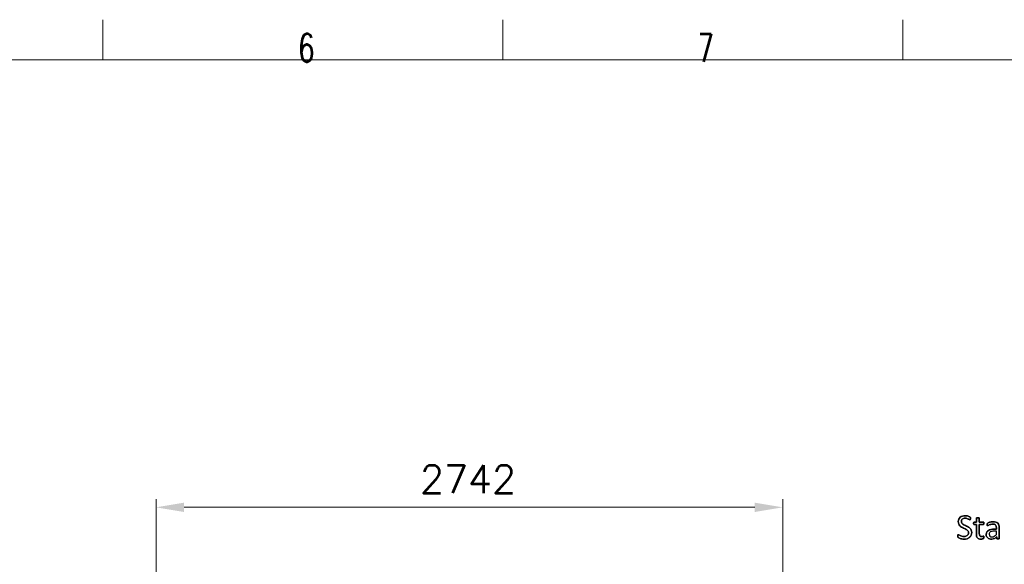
# Model space of a CAD drawing. Header units: inches. Extents: x 0 to 20790, y -12 to 14700.
# Tile 301 of 359: x 8281 to 12589, y 12319 to 14700. Entities that reach past the tile are written whole.
import ezdxf

# ---------------------------------------------------------------- set-up
doc = ezdxf.new("R2010")
doc.units = ezdxf.units.IN
for name, color, linetype, true_color in [('1', 7, 'Continuous', 0xffffff), ('210', 7, 'Continuous', 0xffffff), ('254', 7, 'Continuous', 0xffffff)]:
    doc.layers.add(name, color=color, linetype=linetype, true_color=true_color)
doc.styles.add('latin_extended', font='simplex.shx')
doc.dimstyles.get("Standard").update_dxf_attribs({"dimtxt": 0.18, "dimasz": 0.18, "dimexe": 0.18, "dimexo": 0.0625, "dimgap": 0.09, "dimtad": 0, "dimtih": 1, "dimtoh": 1, "dimdec": 4, "dimzin": 0, "dimdsep": 46, "dimtxsty": 'Standard', "dimcen": 0.09, "dimadec": 0, "dimazin": 0, "dimtfac": 1, "dimtdec": 4, "dimtofl": 0, "dimtmove": 0, "dimatfit": 3, "dimfxl": 1, "dimtolj": 1, "dimtzin": 0, "dimarcsym": 0})

# ---------------------------------------------------------------- blocks, each defined once
blk = doc.blocks.new('_U1')
at = {"layer": '254', "color": 3, "linetype": 'Continuous', "lineweight": 13, "transparency": 16777216}
for p, q in [((8877.7, 11804.3), (8877.7, 12603)), ((11619.5, 9174.5), (11619.5, 12603)), ((9000.2, 12568), (11497, 12568))]:
    blk.add_line(p, q, dxfattribs=at)
at = {"layer": '254', "color": 3, "transparency": 16777216}
for points in [[(9000.2, 12588.4), (9000.2, 12547.5), (8877.7, 12568)], [(11497, 12547.5), (11497, 12588.4), (11619.5, 12568)]]:
    blk.add_solid(points, dxfattribs=at)
at = {"layer": 'Defpoints', "color": 0, "transparency": 16777216}
for p in [(11619.5, 12568), (8877.7, 11769.3), (11619.5, 9139.5)]:
    blk.add_point(p, dxfattribs=at)
at = {"layer": '254', "color": 2, "lineweight": 13, "transparency": 16777216, "insert": (10032.7, 12751.7), "char_height": 122.5, "attachment_point": 1, "style": 'latin_extended'}
blk.add_mtext('\\A1;2742', dxfattribs=at)

msp = doc.modelspace()

# ---------------------------------------------------------------- linework, layer by layer
at = {"layer": '1', "color": 2, "linetype": 'Continuous', "lineweight": 25}
for points, knots in [([(12443.633, 12445.889), (12445.347, 12449.519), (12446.213, 12453.674), (12446.213, 12462.301), (12445.549, 12465.705), (12442.963, 12471.509), (12441.221, 12474.014), (12436.951, 12478.284), (12434.528, 12480.131), (12429.104, 12483.247), (12426.334, 12484.689), (12423.506, 12485.988), (12420.708, 12487.315), (12417.938, 12488.613), (12415.197, 12489.883), (12412.485, 12491.181), (12410.062, 12492.566), (12405.824, 12495.658), (12404.089, 12497.413), (12401.563, 12501.432), (12400.887, 12503.818), (12400.887, 12508.492), (12401.233, 12510.281), (12402.57, 12513.653), (12403.57, 12515.128), (12404.897, 12516.34), (12406.224, 12517.58), (12407.926, 12518.561), (12412.023, 12520.062), (12414.447, 12520.437), (12420.188, 12520.437), (12422.872, 12520.062), (12427.63, 12518.553), (12429.681, 12517.754), (12433.178, 12515.976), (12434.643, 12515.157), (12437.067, 12513.714), (12437.961, 12513.339), (12438.884, 12513.339), (12439.202, 12513.455), (12439.49, 12513.685), (12439.75, 12513.916), (12439.981, 12514.291), (12440.125, 12514.782), (12440.298, 12515.272), (12440.413, 12515.849), (12440.471, 12516.571), (12440.558, 12517.292), (12440.587, 12518.129), (12440.587, 12520.004), (12440.558, 12520.812), (12440.529, 12521.418), (12440.471, 12522.052), (12440.385, 12522.572), (12440.298, 12523.005), (12440.183, 12523.437), (12440.067, 12523.812), (12439.894, 12524.072), (12439.75, 12524.361), (12439.433, 12524.736), (12438.452, 12525.717), (12437.442, 12526.351), (12434.361, 12527.979), (12432.595, 12528.659), (12430.633, 12529.323), (12428.642, 12529.958), (12426.565, 12530.477), (12422.092, 12531.223), (12419.871, 12531.429), (12413.351, 12531.429), (12409.34, 12530.852), (12401.896, 12528.544), (12398.694, 12526.871), (12393.342, 12522.439), (12391.221, 12519.715), (12388.168, 12513.206), (12387.442, 12509.502), (12387.442, 12501.308), (12388.077, 12497.817), (12389.404, 12494.932), (12390.702, 12492.018), (12392.404, 12489.508), (12396.617, 12485.18), (12399.011, 12483.333), (12404.307, 12480.11), (12407.09, 12478.688), (12412.722, 12476.076), (12415.486, 12474.793), (12418.169, 12473.524), (12420.852, 12472.283), (12423.247, 12470.898), (12425.353, 12469.369), (12427.459, 12467.869), (12429.161, 12466.109), (12431.722, 12462.094), (12432.364, 12459.704), (12432.364, 12454.251), (12431.902, 12451.943), (12430.045, 12447.822), (12428.729, 12446.086), (12425.293, 12443.291), (12423.247, 12442.191), (12418.492, 12440.644), (12415.861, 12440.258), (12409.167, 12440.258), (12405.82, 12440.719), (12400.05, 12442.508), (12397.569, 12443.46), (12395.52, 12444.499), (12393.472, 12445.509), (12391.77, 12446.461), (12390.471, 12447.355), (12389.173, 12448.221), (12388.163, 12448.654), (12387.009, 12448.654), (12386.663, 12448.567), (12386.345, 12448.394), (12386.057, 12448.192), (12385.797, 12447.875), (12385.393, 12446.951), (12385.22, 12446.346), (12385.134, 12445.624), (12385.018, 12444.874), (12384.961, 12443.922), (12384.961, 12441.21), (12385.105, 12439.94), (12385.682, 12438.036), (12386.115, 12437.257), (12387.297, 12436.016), (12388.336, 12435.295), (12389.865, 12434.43), (12391.366, 12433.535), (12393.241, 12432.699), (12397.719, 12431.07), (12400.252, 12430.362), (12405.94, 12429.259), (12409.023, 12428.948), (12417.13, 12428.948), (12421.573, 12429.583), (12429.817, 12432.177), (12433.431, 12434.084), (12439.531, 12439.147), (12441.914, 12442.249), (12443.633, 12445.889)], [0, 0, 0, 0, 0.02773361, 0.02773361, 0.05118733, 0.05118733, 0.07444747, 0.07444747, 0.0977076, 0.0977076, 0.12096774, 0.12096774, 0.12096774, 0.14270425, 0.14270425, 0.14270425, 0.16266948, 0.16266948, 0.18233026, 0.18233026, 0.20179011, 0.20179011, 0.21516877, 0.21516877, 0.22874697, 0.22874697, 0.22874697, 0.24309092, 0.24309092, 0.25743488, 0.25743488, 0.27282474, 0.27282474, 0.28838524, 0.28838524, 0.30374334, 0.30374334, 0.31910145, 0.31910145, 0.32960963, 0.32960963, 0.32960963, 0.33282357, 0.33282357, 0.33282357, 0.3374015, 0.3374015, 0.3374015, 0.34362868, 0.34362868, 0.35005046, 0.35005046, 0.35005046, 0.35407584, 0.35407584, 0.35407584, 0.3569515, 0.3569515, 0.3569515, 0.36071868, 0.36071868, 0.36448586, 0.36448586, 0.36830872, 0.36830872, 0.36830872, 0.38396339, 0.38396339, 0.39942282, 0.39942282, 0.42993485, 0.42993485, 0.46044689, 0.46044689, 0.49079838, 0.49079838, 0.52104741, 0.52104741, 0.5504562, 0.5504562, 0.5504562, 0.57326017, 0.57326017, 0.59606413, 0.59606413, 0.61875873, 0.61875873, 0.64173541, 0.64173541, 0.64173541, 0.662354, 0.662354, 0.662354, 0.68058648, 0.68058648, 0.69912673, 0.69912673, 0.71634267, 0.71634267, 0.73376038, 0.73376038, 0.75150029, 0.75150029, 0.76898453, 0.76898453, 0.79206373, 0.79206373, 0.81514293, 0.81514293, 0.81514293, 0.82953228, 0.82953228, 0.82953228, 0.83780013, 0.83780013, 0.84276083, 0.84276083, 0.84276083, 0.84586803, 0.84586803, 0.84897524, 0.84897524, 0.84897524, 0.85600796, 0.85600796, 0.8659259, 0.8659259, 0.87584384, 0.87584384, 0.8862453, 0.8862453, 0.8862453, 0.90158752, 0.90158752, 0.91717012, 0.91717012, 0.93293616, 0.93293616, 0.95536199, 0.95536199, 0.97774337, 0.97774337, 1, 1, 1, 1]), ([(12499.358, 12433.882), (12499.559, 12434.747), (12499.675, 12435.93), (12499.675, 12438.354), (12499.617, 12439.104), (12499.531, 12439.739), (12499.415, 12440.344), (12499.3, 12440.835), (12499.184, 12441.181), (12499.04, 12441.556), (12498.867, 12441.787), (12498.636, 12441.931), (12498.405, 12442.047), (12498.146, 12442.104), (12497.482, 12442.104), (12497.021, 12441.989), (12496.53, 12441.758), (12496.011, 12441.527), (12495.376, 12441.297), (12494.684, 12441.037), (12493.962, 12440.777), (12493.126, 12440.546), (12491.279, 12440.085), (12490.24, 12439.969), (12485.422, 12439.969), (12482.883, 12441.181), (12480.043, 12446.05), (12479.363, 12449.664), (12479.363, 12467.292), (12479.363, 12480.16), (12479.363, 12493.028), (12485.288, 12493.028), (12491.212, 12493.028), (12497.915, 12493.028), (12498.521, 12493.46), (12499.444, 12495.076), (12499.675, 12496.432), (12499.675, 12499.26), (12499.617, 12500.067), (12499.531, 12500.731), (12499.415, 12501.395), (12499.242, 12501.943), (12499.011, 12502.376), (12498.78, 12502.837), (12498.521, 12503.126), (12498.203, 12503.299), (12497.915, 12503.501), (12497.54, 12503.587), (12491.212, 12503.587), (12485.288, 12503.587), (12479.363, 12503.587), (12479.363, 12509.069), (12479.363, 12514.551), (12479.363, 12520.408), (12479.248, 12520.725), (12478.844, 12521.36), (12478.527, 12521.62), (12477.603, 12522.081), (12476.94, 12522.254), (12476.132, 12522.341), (12475.324, 12522.456), (12474.257, 12522.514), (12471.746, 12522.514), (12470.708, 12522.456), (12469.9, 12522.341), (12469.092, 12522.254), (12468.428, 12522.081), (12467.448, 12521.62), (12467.13, 12521.36), (12466.928, 12521.043), (12466.755, 12520.725), (12466.669, 12520.408), (12466.669, 12514.551), (12466.669, 12509.069), (12466.669, 12503.587), (12463.466, 12503.587), (12460.263, 12503.587), (12456.628, 12503.587), (12456.282, 12503.501), (12455.936, 12503.299), (12455.589, 12503.126), (12455.33, 12502.837), (12455.128, 12502.376), (12454.926, 12501.943), (12454.753, 12501.395), (12454.637, 12500.731), (12454.493, 12500.067), (12454.435, 12499.26), (12454.435, 12496.432), (12454.666, 12495.076), (12455.589, 12493.46), (12456.195, 12493.028), (12460.206, 12493.028), (12463.437, 12493.028), (12466.669, 12493.028), (12466.669, 12479.544), (12466.669, 12466.061), (12466.669, 12448.567), (12467.044, 12445.105), (12467.794, 12442.162), (12468.515, 12439.19), (12469.727, 12436.767), (12473.002, 12432.917), (12475.093, 12431.487), (12480.229, 12429.583), (12483.316, 12429.121), (12488.077, 12429.121), (12489.259, 12429.179), (12490.442, 12429.352), (12491.625, 12429.496), (12492.75, 12429.698), (12494.828, 12430.16), (12495.78, 12430.448), (12496.588, 12430.794), (12497.424, 12431.17), (12498.03, 12431.545), (12498.434, 12431.949), (12498.867, 12432.352), (12499.156, 12433.016), (12499.358, 12433.882)], [0, 0, 0, 0, 0.01693362, 0.01693362, 0.02735431, 0.02735431, 0.02735431, 0.03425512, 0.03425512, 0.03425512, 0.03865322, 0.03865322, 0.03865322, 0.0421312, 0.0421312, 0.04865241, 0.04865241, 0.04865241, 0.05783708, 0.05783708, 0.05783708, 0.06981207, 0.06981207, 0.08178706, 0.08178706, 0.11858825, 0.11858825, 0.15571681, 0.15571681, 0.25607643, 0.25607643, 0.25607643, 0.3153147, 0.3153147, 0.32310415, 0.32310415, 0.3308936, 0.3308936, 0.33503175, 0.33503175, 0.33503175, 0.34063675, 0.34063675, 0.34063675, 0.34467156, 0.34467156, 0.34467156, 0.34830663, 0.34830663, 0.40162093, 0.40162093, 0.40162093, 0.45429804, 0.45429804, 0.45790226, 0.45790226, 0.46150648, 0.46150648, 0.46511071, 0.46511071, 0.46511071, 0.4751388, 0.4751388, 0.48493897, 0.48493897, 0.48493897, 0.49140056, 0.49140056, 0.49786216, 0.49786216, 0.49786216, 0.50123171, 0.50123171, 0.55047899, 0.55047899, 0.55047899, 0.58100028, 0.58100028, 0.58512478, 0.58512478, 0.58512478, 0.58910961, 0.58910961, 0.58910961, 0.59458054, 0.59458054, 0.59458054, 0.60241715, 0.60241715, 0.61716839, 0.61716839, 0.63191964, 0.63191964, 0.69311, 0.69311, 0.69311, 0.82943998, 0.82943998, 0.86998891, 0.86998891, 0.86998891, 0.89789392, 0.89789392, 0.92555807, 0.92555807, 0.95322222, 0.95322222, 0.96236924, 0.96236924, 0.96236924, 0.97382229, 0.97382229, 0.98527535, 0.98527535, 0.98527535, 0.99266592, 0.99266592, 0.99266592, 1, 1, 1, 1]), ([(12566.057, 12430.888), (12566.467, 12431.198), (12566.669, 12431.66), (12566.669, 12447.836), (12566.669, 12463.407), (12566.669, 12483.276), (12566.178, 12487.026), (12564.216, 12493.489), (12562.658, 12496.201), (12560.523, 12498.394), (12558.359, 12500.558), (12555.532, 12502.231), (12548.55, 12504.482), (12544.337, 12505.03), (12536.692, 12505.03), (12534.037, 12504.799), (12528.816, 12503.813), (12526.392, 12503.212), (12522.006, 12501.712), (12520.044, 12500.904), (12516.662, 12499.127), (12515.457, 12498.336), (12514.764, 12497.644), (12514.072, 12496.98), (12513.639, 12496.288), (12513.293, 12494.788), (12513.206, 12493.778), (12513.206, 12491.729), (12513.235, 12491.037), (12513.461, 12489.738), (12513.61, 12489.219), (12514.072, 12488.411), (12514.36, 12488.094), (12514.649, 12487.892), (12514.966, 12487.69), (12515.313, 12487.575), (12516.351, 12487.575), (12517.274, 12487.95), (12519.813, 12489.45), (12521.371, 12490.258), (12525.122, 12492.047), (12527.286, 12492.883), (12532.283, 12494.336), (12535.076, 12494.73), (12541.135, 12494.73), (12543.587, 12494.384), (12547.594, 12492.99), (12549.213, 12491.989), (12551.725, 12489.249), (12552.647, 12487.546), (12553.195, 12485.497), (12553.772, 12483.449), (12554.06, 12481.083), (12554.06, 12476.63), (12554.06, 12474.832), (12554.06, 12473.033), (12550.877, 12473.033), (12547.694, 12473.033), (12539.115, 12473.033), (12534.268, 12472.572), (12525.67, 12470.668), (12522.006, 12469.254), (12516.063, 12465.445), (12513.783, 12463.051), (12510.597, 12457.316), (12509.802, 12453.934), (12509.802, 12446.692), (12510.379, 12443.72), (12512.698, 12438.503), (12514.303, 12436.276), (12518.457, 12432.699), (12520.967, 12431.314), (12523.939, 12430.391), (12526.882, 12429.438), (12530.171, 12428.948), (12537.961, 12428.948), (12541.914, 12429.842), (12549.323, 12433.461), (12552.704, 12435.959), (12555.734, 12439.19), (12555.734, 12436.882), (12555.734, 12434.574), (12555.734, 12431.66), (12555.907, 12431.198), (12556.282, 12430.881), (12556.628, 12430.564), (12557.205, 12430.333), (12558.793, 12430.049), (12559.86, 12429.958), (12562.6, 12429.958), (12563.639, 12430.044), (12565.082, 12430.333), (12565.63, 12430.564), (12566.057, 12430.888)], [0, 0, 0, 0, 0.00629073, 0.00629073, 0.16795255, 0.16795255, 0.21258679, 0.21258679, 0.25722103, 0.25722103, 0.25722103, 0.29411222, 0.29411222, 0.33100342, 0.33100342, 0.35062185, 0.35062185, 0.3704508, 0.3704508, 0.39027976, 0.39027976, 0.40984582, 0.40984582, 0.40984582, 0.41856114, 0.41856114, 0.42727645, 0.42727645, 0.43262449, 0.43262449, 0.43774698, 0.43774698, 0.44286947, 0.44286947, 0.44286947, 0.44685649, 0.44685649, 0.45243832, 0.45243832, 0.45802014, 0.45802014, 0.46360197, 0.46360197, 0.4692612, 0.4692612, 0.47460603, 0.47460603, 0.48002002, 0.48002002, 0.48531653, 0.48531653, 0.48531653, 0.50537816, 0.50537816, 0.51897064, 0.51897064, 0.51897064, 0.54570971, 0.54570971, 0.59102879, 0.59102879, 0.63634787, 0.63634787, 0.68166695, 0.68166695, 0.72733625, 0.72733625, 0.76657802, 0.76657802, 0.80618422, 0.80618422, 0.84579042, 0.84579042, 0.84579042, 0.87739301, 0.87739301, 0.91351025, 0.91351025, 0.94929121, 0.94929121, 0.94929121, 0.97099193, 0.97099193, 0.97668836, 0.97668836, 0.97668836, 0.98260907, 0.98260907, 0.98832497, 0.98832497, 0.99416248, 0.99416248, 1, 1, 1, 1]), ([(12543.212, 12463.887), (12546.828, 12463.887), (12550.444, 12463.887), (12554.06, 12463.887), (12554.06, 12458.992), (12554.06, 12454.097), (12554.06, 12449.202), (12550.916, 12445.711), (12547.944, 12443.114), (12542.244, 12439.717), (12539.144, 12438.873), (12531.7, 12438.873), (12528.527, 12439.94), (12523.968, 12444.211), (12522.814, 12447.067), (12522.814, 12452.751), (12523.218, 12454.626), (12523.997, 12456.242), (12524.805, 12457.829), (12526.045, 12459.213), (12529.43, 12461.508), (12531.556, 12462.416), (12534.124, 12462.993), (12536.692, 12463.599), (12539.721, 12463.887), (12543.212, 12463.887)], [0, 0, 0, 0, 0.09698123, 0.09698123, 0.09698123, 0.22826699, 0.22826699, 0.22826699, 0.33488197, 0.33488197, 0.44102633, 0.44102633, 0.57301453, 0.57301453, 0.70500273, 0.70500273, 0.78270547, 0.78270547, 0.78270547, 0.84329777, 0.84329777, 0.90318838, 0.90318838, 0.90318838, 1, 1, 1, 1])]:
    msp.add_open_spline(points, degree=3, knots=knots, dxfattribs=at)
at = {"layer": '210', "color": 7, "linetype": 'Continuous', "lineweight": 18}
for p, q in [((8645, 14525), (8645, 14700)), ((10395, 14525), (10395, 14700)), ((12145, 14525), (12145, 14700)), ((175, 14525), (20615, 14525))]:
    msp.add_line(p, q, dxfattribs=at)
at = {"layer": '254', "color": 2, "linetype": 'Continuous', "lineweight": 25}
for points, knots in [([(12430.633, 12529.323), (12428.642, 12529.958), (12426.565, 12530.477), (12422.092, 12531.223), (12419.871, 12531.429), (12413.351, 12531.429), (12409.34, 12530.852), (12401.896, 12528.544), (12398.694, 12526.871), (12393.342, 12522.439), (12391.221, 12519.715), (12388.168, 12513.206), (12387.442, 12509.502), (12387.442, 12501.308), (12388.077, 12497.817), (12389.404, 12494.932)], [0, 0, 0, 0, 0.08594504, 0.08594504, 0.17081819, 0.17081819, 0.33833098, 0.33833098, 0.50584378, 0.50584378, 0.67247521, 0.67247521, 0.83854412, 0.83854412, 1, 1, 1, 1]), ([(12389.404, 12494.932), (12390.702, 12492.018), (12392.404, 12489.508), (12396.617, 12485.18), (12399.011, 12483.333), (12404.307, 12480.11), (12407.09, 12478.688), (12412.722, 12476.076), (12415.486, 12474.793), (12418.169, 12473.524)], [0, 0, 0, 0, 0.24982651, 0.24982651, 0.49965302, 0.49965302, 0.74828137, 0.74828137, 1, 1, 1, 1]), ([(12415.197, 12489.883), (12412.485, 12491.181), (12410.062, 12492.566), (12405.824, 12495.658), (12404.089, 12497.413), (12401.563, 12501.432), (12400.887, 12503.818), (12400.887, 12508.492), (12401.233, 12510.281), (12402.57, 12513.653), (12403.57, 12515.128), (12404.897, 12516.34)], [0, 0, 0, 0, 0.23203863, 0.23203863, 0.46053874, 0.46053874, 0.68670381, 0.68670381, 0.84219229, 0.84219229, 1, 1, 1, 1]), ([(12404.897, 12516.34), (12406.224, 12517.58), (12407.926, 12518.561), (12412.023, 12520.062), (12414.447, 12520.437), (12420.188, 12520.437), (12422.872, 12520.062), (12427.63, 12518.553), (12429.681, 12517.754), (12433.178, 12515.976), (12434.643, 12515.157), (12437.067, 12513.714), (12437.961, 12513.339), (12438.884, 12513.339), (12439.202, 12513.455), (12439.49, 12513.685)], [0, 0, 0, 0, 0.1422127, 0.1422127, 0.28442541, 0.28442541, 0.43700779, 0.43700779, 0.59128188, 0.59128188, 0.74354941, 0.74354941, 0.89581695, 0.89581695, 1, 1, 1, 1]), ([(12439.894, 12524.072), (12439.75, 12524.361), (12439.433, 12524.736), (12438.452, 12525.717), (12437.442, 12526.351), (12434.361, 12527.979), (12432.595, 12528.659), (12430.633, 12529.323)], [0, 0, 0, 0, 0.33169907, 0.33169907, 0.66339814, 0.66339814, 1, 1, 1, 1]), ([(12440.471, 12516.571), (12440.558, 12517.292), (12440.587, 12518.129), (12440.587, 12520.004), (12440.558, 12520.812), (12440.529, 12521.418)], [0, 0, 0, 0, 0.49230769, 0.49230769, 1, 1, 1, 1]), ([(12454.637, 12500.731), (12454.493, 12500.067), (12454.435, 12499.26), (12454.435, 12496.432), (12454.666, 12495.076), (12455.589, 12493.46), (12456.195, 12493.028), (12460.206, 12493.028), (12463.437, 12493.028), (12466.669, 12493.028)], [0, 0, 0, 0, 0.07953561, 0.07953561, 0.2292497, 0.2292497, 0.37896378, 0.37896378, 1, 1, 1, 1]), ([(12466.669, 12503.587), (12463.466, 12503.587), (12460.263, 12503.587), (12456.628, 12503.587), (12456.282, 12503.501), (12455.936, 12503.299)], [0, 0, 0, 0, 0.88095238, 0.88095238, 1, 1, 1, 1]), ([(12466.928, 12521.043), (12466.755, 12520.725), (12466.669, 12520.408), (12466.669, 12514.551), (12466.669, 12509.069), (12466.669, 12503.587)], [0, 0, 0, 0, 0.06403941, 0.06403941, 1, 1, 1, 1]), ([(12466.669, 12493.028), (12466.669, 12479.544), (12466.669, 12466.061), (12466.669, 12448.567), (12467.044, 12445.105), (12467.794, 12442.162)], [0, 0, 0, 0, 0.77075316, 0.77075316, 1, 1, 1, 1]), ([(12469.9, 12522.341), (12469.092, 12522.254), (12468.428, 12522.081), (12467.448, 12521.62), (12467.13, 12521.36), (12466.928, 12521.043)], [0, 0, 0, 0, 0.5, 0.5, 1, 1, 1, 1]), ([(12476.132, 12522.341), (12475.324, 12522.456), (12474.257, 12522.514), (12471.746, 12522.514), (12470.708, 12522.456), (12469.9, 12522.341)], [0, 0, 0, 0, 0.50574713, 0.50574713, 1, 1, 1, 1]), ([(12479.363, 12503.587), (12479.363, 12509.069), (12479.363, 12514.551), (12479.363, 12520.408), (12479.248, 12520.725), (12478.844, 12521.36), (12478.527, 12521.62), (12477.603, 12522.081), (12476.94, 12522.254), (12476.132, 12522.341)], [0, 0, 0, 0, 0.82969432, 0.82969432, 0.88646288, 0.88646288, 0.94323144, 0.94323144, 1, 1, 1, 1]), ([(12498.203, 12503.299), (12497.915, 12503.501), (12497.54, 12503.587), (12491.212, 12503.587), (12485.288, 12503.587), (12479.363, 12503.587)], [0, 0, 0, 0, 0.06382979, 0.06382979, 1, 1, 1, 1]), ([(12479.363, 12493.028), (12485.288, 12493.028), (12491.212, 12493.028), (12497.915, 12493.028), (12498.521, 12493.46), (12499.444, 12495.076), (12499.675, 12496.432), (12499.675, 12499.26), (12499.617, 12500.067), (12499.531, 12500.731)], [0, 0, 0, 0, 0.75027595, 0.75027595, 0.84893236, 0.84893236, 0.94758878, 0.94758878, 1, 1, 1, 1]), ([(12494.684, 12441.037), (12493.962, 12440.777), (12493.126, 12440.546), (12491.279, 12440.085), (12490.24, 12439.969), (12485.422, 12439.969), (12482.883, 12441.181), (12480.043, 12446.05), (12479.363, 12449.664), (12479.363, 12467.292), (12479.363, 12480.16), (12479.363, 12493.028)], [0, 0, 0, 0, 0.06040673, 0.06040673, 0.12081345, 0.12081345, 0.30645364, 0.30645364, 0.49374521, 0.49374521, 1, 1, 1, 1]), ([(12514.764, 12497.644), (12514.072, 12496.98), (12513.639, 12496.288), (12513.293, 12494.788), (12513.206, 12493.778), (12513.206, 12491.729), (12513.235, 12491.037), (12513.461, 12489.738), (12513.61, 12489.219), (12514.072, 12488.411), (12514.36, 12488.094), (12514.649, 12487.892)], [0, 0, 0, 0, 0.2639114, 0.2639114, 0.5278228, 0.5278228, 0.68976843, 0.68976843, 0.84488422, 0.84488422, 1, 1, 1, 1]), ([(12514.649, 12487.892), (12514.966, 12487.69), (12515.313, 12487.575), (12516.351, 12487.575), (12517.274, 12487.95), (12519.813, 12489.45), (12521.371, 12490.258), (12525.122, 12492.047), (12527.286, 12492.883), (12532.283, 12494.336), (12535.076, 12494.73), (12541.135, 12494.73), (12543.587, 12494.384), (12547.594, 12492.99), (12549.213, 12491.989), (12551.725, 12489.249), (12552.647, 12487.546), (12553.195, 12485.497)], [0, 0, 0, 0, 0.09392922, 0.09392922, 0.22543014, 0.22543014, 0.35693105, 0.35693105, 0.48843197, 0.48843197, 0.62175643, 0.62175643, 0.74767398, 0.74767398, 0.87522072, 0.87522072, 1, 1, 1, 1]), ([(12560.523, 12498.394), (12558.359, 12500.558), (12555.532, 12502.231), (12548.55, 12504.482), (12544.337, 12505.03), (12536.692, 12505.03), (12534.037, 12504.799), (12528.816, 12503.813), (12526.392, 12503.212), (12522.006, 12501.712), (12520.044, 12500.904), (12516.662, 12499.127), (12515.457, 12498.336), (12514.764, 12497.644)], [0, 0, 0, 0, 0.24171167, 0.24171167, 0.48342334, 0.48342334, 0.61196364, 0.61196364, 0.74188324, 0.74188324, 0.87180283, 0.87180283, 1, 1, 1, 1]), ([(12566.063, 12430.881), (12566.467, 12431.198), (12566.669, 12431.66), (12566.669, 12447.836), (12566.669, 12463.407), (12566.669, 12483.276), (12566.178, 12487.026), (12564.216, 12493.489), (12562.658, 12496.201), (12560.523, 12498.394)], [0, 0, 0, 0, 0.02445652, 0.02445652, 0.65295031, 0.65295031, 0.82647516, 0.82647516, 1, 1, 1, 1]), ([(12425.353, 12469.369), (12427.459, 12467.869), (12429.161, 12466.109), (12431.722, 12462.094), (12432.364, 12459.704), (12432.364, 12454.251), (12431.902, 12451.943), (12430.045, 12447.822), (12428.729, 12446.086), (12425.293, 12443.291), (12423.247, 12442.191), (12418.492, 12440.644), (12415.861, 12440.258), (12409.167, 12440.258), (12405.82, 12440.719), (12400.05, 12442.508), (12397.569, 12443.46), (12395.52, 12444.499)], [0, 0, 0, 0, 0.11933116, 0.11933116, 0.24067664, 0.24067664, 0.35335458, 0.35335458, 0.46735314, 0.46735314, 0.58346044, 0.58346044, 0.69789438, 0.69789438, 0.84894719, 0.84894719, 1, 1, 1, 1]), ([(12443.645, 12445.884), (12445.347, 12449.519), (12446.213, 12453.674), (12446.213, 12462.301), (12445.549, 12465.705), (12442.963, 12471.509), (12441.221, 12474.014), (12436.951, 12478.284), (12434.528, 12480.131), (12429.104, 12483.247), (12426.334, 12484.689), (12423.506, 12485.988)], [0, 0, 0, 0, 0.22926448, 0.22926448, 0.42314864, 0.42314864, 0.61543242, 0.61543242, 0.80771621, 0.80771621, 1, 1, 1, 1]), ([(12554.06, 12473.033), (12550.877, 12473.033), (12547.694, 12473.033), (12539.115, 12473.033), (12534.268, 12472.572), (12525.67, 12470.668), (12522.006, 12469.254), (12516.063, 12465.445), (12513.783, 12463.051), (12510.597, 12457.316), (12509.802, 12453.934), (12509.802, 12446.692), (12510.379, 12443.72), (12512.698, 12438.503), (12514.303, 12436.276), (12518.457, 12432.699), (12520.967, 12431.314), (12523.939, 12430.391)], [0, 0, 0, 0, 0.08181594, 0.08181594, 0.22048283, 0.22048283, 0.35914972, 0.35914972, 0.49781661, 0.49781661, 0.63755509, 0.63755509, 0.75762667, 0.75762667, 0.87881334, 0.87881334, 1, 1, 1, 1]), ([(12553.195, 12485.497), (12553.772, 12483.449), (12554.06, 12481.083), (12554.06, 12476.63), (12554.06, 12474.832), (12554.06, 12473.033)], [0, 0, 0, 0, 0.59611231, 0.59611231, 1, 1, 1, 1]), ([(12385.134, 12445.624), (12385.018, 12444.874), (12384.961, 12443.922), (12384.961, 12441.21), (12385.105, 12439.94), (12385.682, 12438.036), (12386.115, 12437.257), (12387.297, 12436.016), (12388.336, 12435.295), (12389.865, 12434.43)], [0, 0, 0, 0, 0.18869625, 0.18869625, 0.45480635, 0.45480635, 0.72091646, 0.72091646, 1, 1, 1, 1]), ([(12386.345, 12448.394), (12386.057, 12448.192), (12385.797, 12447.875), (12385.393, 12446.951), (12385.22, 12446.346), (12385.134, 12445.624)], [0, 0, 0, 0, 0.5, 0.5, 1, 1, 1, 1]), ([(12390.471, 12447.355), (12389.173, 12448.221), (12388.163, 12448.654), (12387.009, 12448.654), (12386.663, 12448.567), (12386.345, 12448.394)], [0, 0, 0, 0, 0.625, 0.625, 1, 1, 1, 1]), ([(12389.865, 12434.43), (12391.366, 12433.535), (12393.241, 12432.699), (12397.719, 12431.07), (12400.252, 12430.362), (12405.94, 12429.259), (12409.023, 12428.948), (12417.13, 12428.948), (12421.573, 12429.583), (12429.817, 12432.177), (12433.431, 12434.084), (12439.531, 12439.147), (12441.914, 12442.249), (12443.645, 12445.884)], [0, 0, 0, 0, 0.13487111, 0.13487111, 0.27185533, 0.27185533, 0.41045214, 0.41045214, 0.60759415, 0.60759415, 0.80434542, 0.80434542, 1, 1, 1, 1]), ([(12467.794, 12442.162), (12468.515, 12439.19), (12469.727, 12436.767), (12473.002, 12432.917), (12475.093, 12431.487), (12480.229, 12429.583), (12483.316, 12429.121), (12488.077, 12429.121), (12489.259, 12429.179), (12490.442, 12429.352)], [0, 0, 0, 0, 0.30206654, 0.30206654, 0.60152588, 0.60152588, 0.90098522, 0.90098522, 1, 1, 1, 1]), ([(12490.442, 12429.352), (12491.625, 12429.496), (12492.75, 12429.698), (12494.828, 12430.16), (12495.78, 12430.448), (12496.588, 12430.794)], [0, 0, 0, 0, 0.5, 0.5, 1, 1, 1, 1]), ([(12498.636, 12441.931), (12498.405, 12442.047), (12498.146, 12442.104), (12497.482, 12442.104), (12497.021, 12441.989), (12496.53, 12441.758)], [0, 0, 0, 0, 0.34782609, 0.34782609, 1, 1, 1, 1]), ([(12499.358, 12433.882), (12499.559, 12434.747), (12499.675, 12435.93), (12499.675, 12438.354), (12499.617, 12439.104), (12499.531, 12439.739)], [0, 0, 0, 0, 0.61904762, 0.61904762, 1, 1, 1, 1]), ([(12523.939, 12430.391), (12526.882, 12429.438), (12530.171, 12428.948), (12537.961, 12428.948), (12541.914, 12429.842), (12549.323, 12433.461), (12552.704, 12435.959), (12555.734, 12439.19)], [0, 0, 0, 0, 0.30533666, 0.30533666, 0.65429284, 0.65429284, 1, 1, 1, 1]), ([(12555.734, 12439.19), (12555.734, 12436.882), (12555.734, 12434.574), (12555.734, 12431.66), (12555.907, 12431.198), (12556.282, 12430.881)], [0, 0, 0, 0, 0.79207921, 0.79207921, 1, 1, 1, 1]), ([(12556.282, 12430.881), (12556.628, 12430.564), (12557.205, 12430.333), (12558.793, 12430.049), (12559.86, 12429.958), (12562.6, 12429.958), (12563.639, 12430.044), (12565.082, 12430.333), (12565.63, 12430.564), (12566.063, 12430.881)], [0, 0, 0, 0, 0.25398059, 0.25398059, 0.49917578, 0.49917578, 0.74958789, 0.74958789, 1, 1, 1, 1])]:
    msp.add_open_spline(points, degree=3, knots=knots, dxfattribs=at)
for points in [[(12439.49, 12513.685), (12439.75, 12513.916), (12439.981, 12514.291), (12440.125, 12514.782)], [(12440.298, 12523.005), (12440.183, 12523.437), (12440.067, 12523.812), (12439.894, 12524.072)], [(12440.125, 12514.782), (12440.298, 12515.272), (12440.413, 12515.849), (12440.471, 12516.571)], [(12440.529, 12521.418), (12440.471, 12522.052), (12440.385, 12522.572), (12440.298, 12523.005)], [(12455.128, 12502.376), (12454.926, 12501.943), (12454.753, 12501.395), (12454.637, 12500.731)], [(12455.936, 12503.299), (12455.589, 12503.126), (12455.33, 12502.837), (12455.128, 12502.376)], [(12499.011, 12502.376), (12498.78, 12502.837), (12498.521, 12503.126), (12498.203, 12503.299)], [(12499.531, 12500.731), (12499.415, 12501.395), (12499.242, 12501.943), (12499.011, 12502.376)], [(12423.506, 12485.988), (12420.708, 12487.315), (12417.938, 12488.613), (12415.197, 12489.883)], [(12418.169, 12473.524), (12420.852, 12472.283), (12423.247, 12470.898), (12425.353, 12469.369)], [(12395.52, 12444.499), (12393.472, 12445.509), (12391.77, 12446.461), (12390.471, 12447.355)], [(12496.53, 12441.758), (12496.011, 12441.527), (12495.376, 12441.297), (12494.684, 12441.037)], [(12496.588, 12430.794), (12497.424, 12431.17), (12498.03, 12431.545), (12498.434, 12431.949)], [(12498.434, 12431.949), (12498.867, 12432.352), (12499.156, 12433.016), (12499.358, 12433.882)], [(12499.184, 12441.181), (12499.04, 12441.556), (12498.867, 12441.787), (12498.636, 12441.931)], [(12499.531, 12439.739), (12499.415, 12440.344), (12499.3, 12440.835), (12499.184, 12441.181)]]:
    msp.add_open_spline(points, degree=3, dxfattribs=at)

# ---------------------------------------------------------------- texts
at = {"layer": '210', "color": 211, "linetype": 'Continuous', "lineweight": 18, "char_height": 122.5, "attachment_point": 7, "line_spacing_factor": 0.963855, "style": 'latin_extended'}
for s, insert in [('\\W0.7067;6', (9498.412, 14515.64)), ('\\W0.6563;7', (11248.412, 14515.64))]:
    msp.add_mtext(s, dxfattribs=dict(at, insert=insert))

# ---------------------------------------------------------------- dimensions: what is measured, and where the dimension line sits
at = {"layer": '254', "color": 2, "linetype": 'Continuous', "lineweight": 13}
dim = msp.add_linear_dim(base=(11619.456, 12567.958), p1=(8877.686, 11769.315), p2=(11619.456, 9139.458), dimstyle='Standard', override={"dimscale": 35, "dimtxt": 3.5, "dimasz": 3.5, "dimexe": 1, "dimexo": 1, "dimgap": 1.75, "dimtad": 1, "dimtih": 1, "dimtoh": 0, "dimdec": 0, "dimlfac": 1, "dimzin": 8, "dimdsep": 46, "dimlunit": 2, "dimtxsty": 'latin_extended', "dimsah": 1, "dimse1": 0, "dimse2": 0, "dimsd1": 0, "dimsd2": 0, "dimclrd": 3, "dimclre": 3, "dimclrt": 2, "dimtol": 0, "dimtm": -0.1, "dimtfac": 0.714286, "dimtdec": 3, "dimtofl": 1, "dimtmove": 0, "dimtzin": 8, "dimlwd": 13, "dimlwe": 13}, dxfattribs=at)
dim.commit()
dim.dimension.update_dxf_attribs({"geometry": '_U1', "text_midpoint": (10248.571, 12567.958), "dimtype": 160})

doc.saveas('drawing.dxf')
